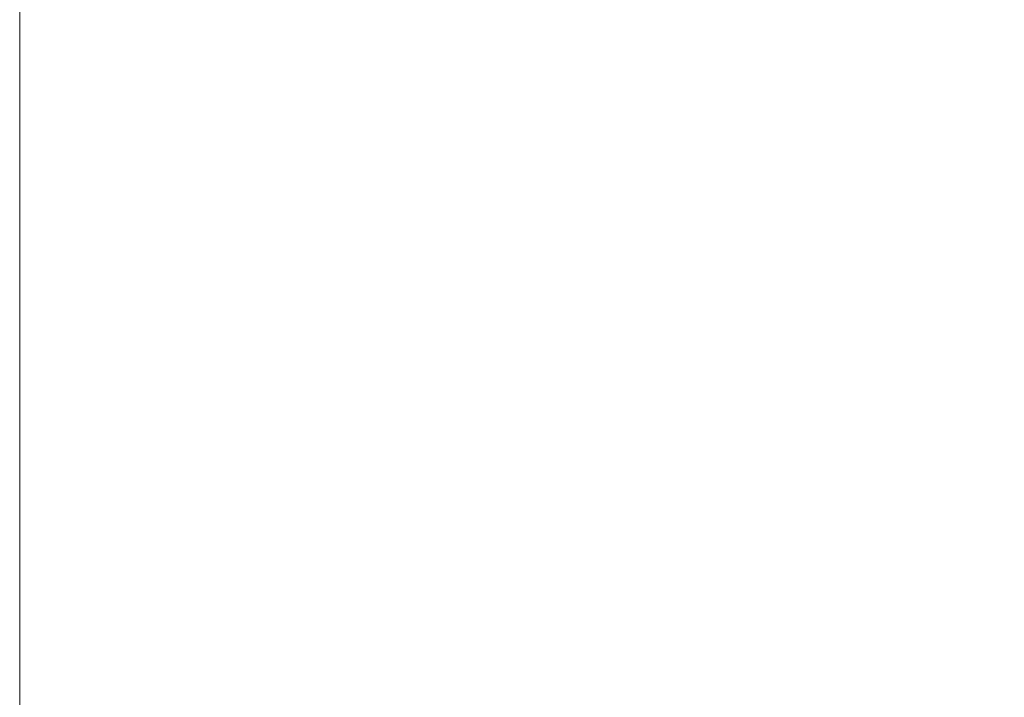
# Model space of a CAD drawing. Header units: inches. Extents: x 15 to 638, y -384 to 556.
# Tile 631 of 656: x 138.336 to 139.766, y 520.525 to 521.51. Entities that reach past the tile are written whole.
import ezdxf

# ---------------------------------------------------------------- set-up
doc = ezdxf.new("R2010")
doc.units = ezdxf.units.IN
doc.header["$MEASUREMENT"] = 0
doc.layers.add('A-WALL', color=90, linetype='Continuous', lineweight=9)
doc.layers.add('S-STRS', color=90, linetype='Continuous', lineweight=9)

msp = doc.modelspace()

# ---------------------------------------------------------------- meshes
at = {"layer": 'A-WALL'}
mesh = msp.add_polyface(dxfattribs=at)
corners = [(138.3356, 503.0013), (138.3356, 502.0171, -6), (138.3356, 511.5013, -6), (138.3356, 510.517, -12), (138.3356, 520.0013, -12), (138.3356, 519.017, -18), (138.3356, 556.0013, -18), (138.3356, 555.017, -24), (138.3356, 455.5, -24), (138.3356, 455.5)]
mesh.append_faces([[corners[k] for k in face] for face in [(5, 8, 3, 4)]], dxfattribs={"vtx0": -1, "vtx1": -1})
mesh.append_faces([[corners[k] for k in face] for face in [(9, 0, 1, 8)]], dxfattribs={"vtx2": -1})
mesh.append_faces([[corners[k] for k in face] for face in [(1, 2, 3, 8)]], dxfattribs={"vtx2": -1, "vtx3": -1})
mesh.append_faces([[corners[k] for k in face] for face in [(5, 6, 7, 8)]], dxfattribs={"vtx3": -1})
mesh = msp.add_polyface(dxfattribs=at)
corners = [(138.3356, 519.017, -18), (144.8356, 519.017, -18), (144.8356, 556.0013, -18), (138.3356, 556.0013, -18)]
mesh.append_faces([[corners[k] for k in face] for face in [(0, 1, 2, 3)]])
mesh = msp.add_polyface(dxfattribs=at)
corners = [(138.3356, 555.017, -24), (144.8356, 555.017, -24), (144.8356, 455.5, -24), (138.3356, 455.5, -24)]
mesh.append_faces([[corners[k] for k in face] for face in [(0, 1, 2, 3)]])
at = {"layer": 'S-STRS'}
mesh = msp.add_polyface(dxfattribs=at)
corners = [(228.3356, 556.5, -18), (138.3356, 556.5, -18), (138.3356, 519.5158, -18), (228.3356, 519.5158, -18)]
mesh.append_faces([[corners[k] for k in face] for face in [(0, 1, 2, 3)]])
mesh = msp.add_polyface(dxfattribs=at)
corners = [(138.3356, 556.5, -18), (138.3356, 556.1771, -19.9685), (138.3356, 519.1928, -19.9685), (138.3356, 519.5158, -18)]
mesh.append_faces([[corners[k] for k in face] for face in [(0, 1, 2, 3)]])
mesh = msp.add_polyface(dxfattribs=at)
corners = [(138.3356, 519.1928, -19.9685), (138.3356, 556.1771, -19.9685), (228.3356, 556.1771, -19.9685), (228.3356, 519.1928, -19.9685)]
mesh.append_faces([[corners[k] for k in face] for face in [(0, 1, 2, 3)]])

doc.saveas('drawing.dxf')
